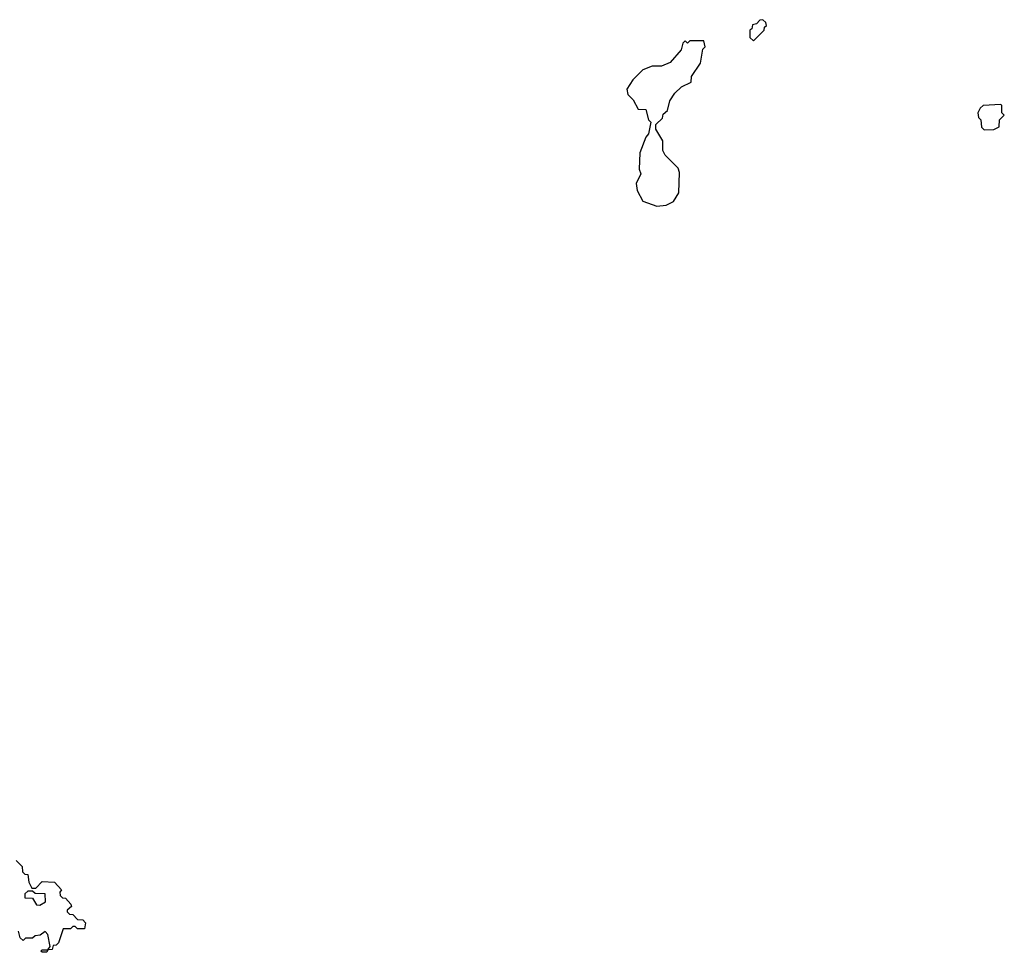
# Model space of a CAD drawing. Extents: x 1980017 to 2252640, y 74400 to 266395.
# Tile 327 of 388: x 2229820 to 2234000, y 183840 to 187800. Entities that reach past the tile are written whole.
import ezdxf

# ---------------------------------------------------------------- set-up
doc = ezdxf.new("R2010")
doc.units = 0

msp = doc.modelspace()

# ---------------------------------------------------------------- linework, layer by layer
at = {"layer": '0CON20XD'}
for points in [[(2232935, 187710), (2232980, 187755), (2232981.7, 187768.3), (2232990, 187775), (2232988.3, 187788.3), (2232975, 187800), (2232961.7, 187798.3), (2232948.3, 187781.7), (2232931.7, 187778.3), (2232928.3, 187761.7), (2232920, 187755), (2232920, 187725), (2232935, 187710)], [(2232525, 187007.5), (2232565, 187012.5), (2232595, 187027.5), (2232618.8, 187065), (2232621.7, 187151.7), (2232615, 187170), (2232560, 187225), (2232550, 187245), (2232550, 187285), (2232520, 187335), (2232520, 187355), (2232548.3, 187381.7), (2232551.7, 187398.3), (2232570, 187415), (2232580, 187455), (2232601.7, 187488.3), (2232630, 187515), (2232670, 187535), (2232671.7, 187558.3), (2232710, 187615), (2232720, 187675), (2232730, 187685), (2232725, 187710), (2232665, 187710), (2232655, 187700), (2232645, 187710), (2232635, 187700), (2232628.3, 187671.7), (2232582, 187618), (2232545, 187603.3), (2232505, 187602.5), (2232465, 187586.7), (2232423.3, 187545), (2232397.5, 187505), (2232401.7, 187481.7), (2232425, 187460), (2232445, 187420), (2232478.3, 187418.3), (2232490, 187375), (2232500, 187365), (2232490, 187315), (2232478.3, 187301.7), (2232452.5, 187235), (2232450, 187165), (2232457.5, 187145), (2232437.5, 187105), (2232441.2, 187075), (2232465, 187030), (2232525, 187007.5)], [(2233915, 187332.5), (2233955, 187333.3), (2233977.5, 187345), (2233980, 187375), (2234000, 187395), (2233990, 187405), (2233990, 187435), (2233985, 187440), (2233910, 187435), (2233897.5, 187425), (2233887.5, 187405), (2233890, 187385), (2233900, 187375), (2233903, 187343), (2233915, 187332.5)], [(2229805, 184230), (2229830, 184205), (2229831.7, 184181.7), (2229841.7, 184171.7), (2229855, 184170), (2229858.3, 184138.3), (2229871.7, 184111.7), (2229888.3, 184111.7), (2229915, 184140), (2229968.3, 184138.3), (2229997.5, 184105), (2229990, 184095), (2229991.7, 184081.7), (2230001.7, 184071.7), (2230015, 184070), (2230037.5, 184045), (2230040, 184035), (2230021.7, 184018.3), (2230021.7, 184011.7), (2230031.7, 184001.7), (2230045, 184000), (2230065, 183980), (2230088.3, 183978.3), (2230100, 183965), (2230095, 183940), (2230065, 183940), (2230055, 183950), (2230045, 183950), (2230035, 183940), (2230005, 183940), (2229985, 183880), (2229975, 183870), (2229961.7, 183868.3), (2229958.3, 183851.7), (2229940, 183850), (2229935, 183840), (2229915, 183840), (2229910, 183845), (2229915, 183850), (2229940, 183850), (2229950, 183865), (2229940, 183915), (2229928.3, 183928.3), (2229907, 183913), (2229885, 183910), (2229875, 183900), (2229845, 183900), (2229835, 183890), (2229821.7, 183901.7), (2229815, 183930)], [(2229905, 184040), (2229930, 184055), (2229928.3, 184088.3), (2229885, 184090), (2229875, 184100), (2229855, 184100), (2229841.7, 184088.3), (2229841.7, 184071.7), (2229875, 184070), (2229891.7, 184041.7), (2229905, 184040)]]:
    msp.add_lwpolyline(points, dxfattribs=at)

doc.saveas('drawing.dxf')
